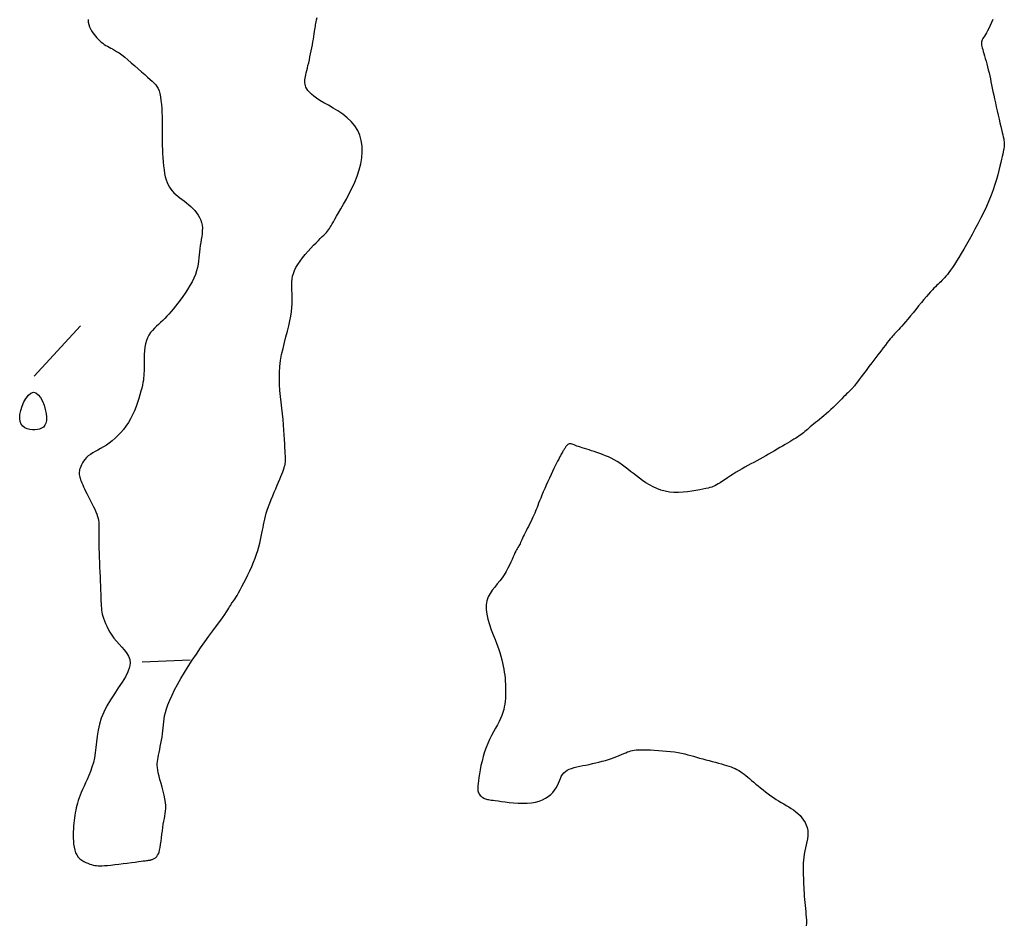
# Model space of a CAD drawing. Header units: millimetres. Extents: x 32690613 to 32693367, y 5343692 to 5344708.
# Tile 318 of 656: x 32692817 to 32692837, y 5343738 to 5343756. Entities that reach past the tile are written whole.
import ezdxf

# ---------------------------------------------------------------- set-up
doc = ezdxf.new("R2010")
doc.units = ezdxf.units.MM
doc.header["$LTSCALE"] = 20
doc.layers.add('02-DGM_HL_493.50', color=112, linetype='Continuous')

msp = doc.modelspace()

# ---------------------------------------------------------------- linework, layer by layer
at = {"layer": '02-DGM_HL_493.50', "elevation": 493.5, "flags": 128}
for points in [[(32692818.288, 5343756.439), (32692818.293, 5343756.384), (32692818.303, 5343756.333), (32692818.318, 5343756.286), (32692818.337, 5343756.243), (32692818.36, 5343756.203), (32692818.384, 5343756.165), (32692818.411, 5343756.128), (32692818.439, 5343756.094), (32692818.468, 5343756.061), (32692818.498, 5343756.029), (32692818.529, 5343755.999), (32692818.56, 5343755.972), (32692818.592, 5343755.946), (32692818.624, 5343755.923), (32692818.656, 5343755.902), (32692818.688, 5343755.883), (32692818.721, 5343755.866), (32692818.756, 5343755.848), (32692818.793, 5343755.829), (32692818.833, 5343755.806), (32692818.878, 5343755.779), (32692818.928, 5343755.746), (32692818.984, 5343755.706), (32692819.046, 5343755.657), (32692819.113, 5343755.602), (32692819.183, 5343755.542), (32692819.255, 5343755.479), (32692819.327, 5343755.416), (32692819.396, 5343755.354), (32692819.461, 5343755.297), (32692819.52, 5343755.245), (32692819.572, 5343755.2), (32692819.616, 5343755.16), (32692819.654, 5343755.124), (32692819.687, 5343755.088), (32692819.714, 5343755.051), (32692819.737, 5343755.01), (32692819.756, 5343754.962), (32692819.771, 5343754.905), (32692819.785, 5343754.838), (32692819.795, 5343754.762), (32692819.804, 5343754.681), (32692819.811, 5343754.596), (32692819.816, 5343754.511), (32692819.82, 5343754.429), (32692819.822, 5343754.352), (32692819.824, 5343754.283), (32692819.824, 5343754.224), (32692819.824, 5343754.173), (32692819.824, 5343754.128), (32692819.823, 5343754.085), (32692819.823, 5343754.043), (32692819.822, 5343753.998), (32692819.822, 5343753.948), (32692819.823, 5343753.89), (32692819.824, 5343753.823), (32692819.827, 5343753.747), (32692819.83, 5343753.666), (32692819.835, 5343753.581), (32692819.841, 5343753.495), (32692819.85, 5343753.41), (32692819.86, 5343753.329), (32692819.872, 5343753.253), (32692819.886, 5343753.184), (32692819.903, 5343753.123), (32692819.923, 5343753.067), (32692819.945, 5343753.017), (32692819.97, 5343752.972), (32692819.998, 5343752.93), (32692820.03, 5343752.891), (32692820.065, 5343752.854), (32692820.104, 5343752.819), (32692820.145, 5343752.784), (32692820.189, 5343752.75), (32692820.234, 5343752.715), (32692820.28, 5343752.68), (32692820.326, 5343752.644), (32692820.371, 5343752.607), (32692820.416, 5343752.568), (32692820.458, 5343752.527), (32692820.497, 5343752.484), (32692820.534, 5343752.438), (32692820.566, 5343752.391), (32692820.595, 5343752.342), (32692820.618, 5343752.29), (32692820.636, 5343752.237), (32692820.647, 5343752.182), (32692820.653, 5343752.125), (32692820.652, 5343752.067), (32692820.648, 5343752.007), (32692820.64, 5343751.946), (32692820.63, 5343751.885), (32692820.619, 5343751.822), (32692820.609, 5343751.76), (32692820.6, 5343751.697), (32692820.593, 5343751.634), (32692820.587, 5343751.571), (32692820.582, 5343751.507), (32692820.575, 5343751.442), (32692820.566, 5343751.376), (32692820.552, 5343751.308), (32692820.534, 5343751.238), (32692820.509, 5343751.165), (32692820.477, 5343751.09), (32692820.439, 5343751.012), (32692820.395, 5343750.934), (32692820.348, 5343750.856), (32692820.297, 5343750.78), (32692820.246, 5343750.705), (32692820.194, 5343750.634), (32692820.143, 5343750.567), (32692820.095, 5343750.505), (32692820.049, 5343750.448), (32692820.004, 5343750.395), (32692819.96, 5343750.345), (32692819.917, 5343750.299), (32692819.875, 5343750.255), (32692819.832, 5343750.213), (32692819.79, 5343750.172), (32692819.746, 5343750.132), (32692819.703, 5343750.091), (32692819.661, 5343750.05), (32692819.62, 5343750.006), (32692819.583, 5343749.96), (32692819.548, 5343749.91), (32692819.519, 5343749.855), (32692819.495, 5343749.795), (32692819.476, 5343749.729), (32692819.463, 5343749.658), (32692819.454, 5343749.583), (32692819.449, 5343749.508), (32692819.447, 5343749.433), (32692819.446, 5343749.36), (32692819.447, 5343749.291), (32692819.447, 5343749.227), (32692819.447, 5343749.17), (32692819.445, 5343749.118), (32692819.443, 5343749.07), (32692819.438, 5343749.024), (32692819.432, 5343748.976), (32692819.423, 5343748.927), (32692819.412, 5343748.874), (32692819.398, 5343748.814), (32692819.381, 5343748.747), (32692819.361, 5343748.674), (32692819.337, 5343748.596), (32692819.311, 5343748.514), (32692819.28, 5343748.43), (32692819.246, 5343748.345), (32692819.208, 5343748.261), (32692819.166, 5343748.18), (32692819.121, 5343748.102), (32692819.071, 5343748.028), (32692819.019, 5343747.958), (32692818.964, 5343747.892), (32692818.907, 5343747.831), (32692818.848, 5343747.774), (32692818.788, 5343747.723), (32692818.727, 5343747.676), (32692818.667, 5343747.634), (32692818.606, 5343747.597), (32692818.547, 5343747.563), (32692818.49, 5343747.531), (32692818.435, 5343747.501), (32692818.384, 5343747.471), (32692818.336, 5343747.441), (32692818.293, 5343747.409), (32692818.255, 5343747.375), (32692818.222, 5343747.339), (32692818.194, 5343747.303), (32692818.171, 5343747.266), (32692818.151, 5343747.229), (32692818.135, 5343747.193), (32692818.123, 5343747.159), (32692818.113, 5343747.128), (32692818.107, 5343747.099), (32692818.104, 5343747.073), (32692818.103, 5343747.048), (32692818.104, 5343747.024), (32692818.108, 5343746.999), (32692818.114, 5343746.974), (32692818.123, 5343746.947), (32692818.134, 5343746.918), (32692818.146, 5343746.886), (32692818.161, 5343746.85), (32692818.177, 5343746.812), (32692818.196, 5343746.77), (32692818.216, 5343746.726), (32692818.238, 5343746.679), (32692818.262, 5343746.63), (32692818.288, 5343746.579), (32692818.315, 5343746.525), (32692818.343, 5343746.47), (32692818.372, 5343746.415), (32692818.4, 5343746.36), (32692818.426, 5343746.306), (32692818.449, 5343746.254), (32692818.47, 5343746.205), (32692818.486, 5343746.16), (32692818.498, 5343746.119), (32692818.506, 5343746.08), (32692818.511, 5343746.043), (32692818.512, 5343746.005), (32692818.512, 5343745.964), (32692818.511, 5343745.919), (32692818.51, 5343745.869), (32692818.508, 5343745.811), (32692818.508, 5343745.743), (32692818.509, 5343745.668), (32692818.511, 5343745.586), (32692818.513, 5343745.498), (32692818.516, 5343745.405), (32692818.52, 5343745.309), (32692818.524, 5343745.21), (32692818.527, 5343745.111), (32692818.531, 5343745.011), (32692818.535, 5343744.912), (32692818.539, 5343744.816), (32692818.543, 5343744.724), (32692818.546, 5343744.636), (32692818.549, 5343744.553), (32692818.552, 5343744.478), (32692818.555, 5343744.411), (32692818.557, 5343744.353), (32692818.56, 5343744.303), (32692818.563, 5343744.258), (32692818.567, 5343744.216), (32692818.573, 5343744.177), (32692818.582, 5343744.138), (32692818.593, 5343744.096), (32692818.607, 5343744.051), (32692818.625, 5343744.001), (32692818.647, 5343743.946), (32692818.673, 5343743.887), (32692818.704, 5343743.826), (32692818.739, 5343743.763), (32692818.779, 5343743.7), (32692818.824, 5343743.637), (32692818.873, 5343743.575), (32692818.928, 5343743.516), (32692818.984, 5343743.457), (32692819.038, 5343743.398), (32692819.086, 5343743.337), (32692819.125, 5343743.271), (32692819.15, 5343743.201), (32692819.159, 5343743.124), (32692819.147, 5343743.038), (32692819.112, 5343742.943), (32692819.059, 5343742.84), (32692818.991, 5343742.729), (32692818.913, 5343742.612), (32692818.832, 5343742.491), (32692818.751, 5343742.366), (32692818.676, 5343742.239), (32692818.611, 5343742.112), (32692818.561, 5343741.985), (32692818.524, 5343741.859), (32692818.497, 5343741.735), (32692818.477, 5343741.614), (32692818.462, 5343741.496), (32692818.449, 5343741.381), (32692818.436, 5343741.271), (32692818.419, 5343741.166), (32692818.397, 5343741.066), (32692818.369, 5343740.972), (32692818.339, 5343740.883), (32692818.306, 5343740.799), (32692818.271, 5343740.72), (32692818.237, 5343740.646), (32692818.204, 5343740.576), (32692818.173, 5343740.51), (32692818.146, 5343740.448), (32692818.123, 5343740.39), (32692818.102, 5343740.335), (32692818.084, 5343740.281), (32692818.069, 5343740.23), (32692818.055, 5343740.179), (32692818.043, 5343740.129), (32692818.032, 5343740.079), (32692818.023, 5343740.028), (32692818.014, 5343739.975), (32692818.006, 5343739.922), (32692817.999, 5343739.868), (32692817.993, 5343739.812), (32692817.988, 5343739.754), (32692817.984, 5343739.694), (32692817.981, 5343739.633), (32692817.98, 5343739.569), (32692817.981, 5343739.505), (32692817.983, 5343739.44), (32692817.989, 5343739.377), (32692817.999, 5343739.315), (32692818.013, 5343739.257), (32692818.031, 5343739.203), (32692818.056, 5343739.155), (32692818.086, 5343739.113), (32692818.12, 5343739.077), (32692818.159, 5343739.047), (32692818.199, 5343739.021), (32692818.241, 5343739), (32692818.283, 5343738.983), (32692818.323, 5343738.968), (32692818.361, 5343738.957), (32692818.396, 5343738.947), (32692818.428, 5343738.94), (32692818.461, 5343738.935), (32692818.496, 5343738.931), (32692818.534, 5343738.93), (32692818.578, 5343738.932), (32692818.629, 5343738.935), (32692818.69, 5343738.94), (32692818.761, 5343738.947), (32692818.841, 5343738.957), (32692818.926, 5343738.967), (32692819.013, 5343738.978), (32692819.1, 5343738.989), (32692819.184, 5343739), (32692819.261, 5343739.01), (32692819.329, 5343739.019), (32692819.385, 5343739.026), (32692819.431, 5343739.032), (32692819.467, 5343739.036), (32692819.496, 5343739.04), (32692819.518, 5343739.043), (32692819.535, 5343739.045), (32692819.549, 5343739.047), (32692819.561, 5343739.049), (32692819.572, 5343739.051), (32692819.583, 5343739.054), (32692819.594, 5343739.056), (32692819.605, 5343739.06), (32692819.617, 5343739.064), (32692819.629, 5343739.068), (32692819.641, 5343739.074), (32692819.654, 5343739.08), (32692819.668, 5343739.088), (32692819.683, 5343739.097), (32692819.698, 5343739.11), (32692819.713, 5343739.127), (32692819.728, 5343739.149), (32692819.742, 5343739.177), (32692819.756, 5343739.213), (32692819.768, 5343739.258), (32692819.78, 5343739.312), (32692819.79, 5343739.373), (32692819.799, 5343739.44), (32692819.808, 5343739.511), (32692819.817, 5343739.584), (32692819.825, 5343739.656), (32692819.835, 5343739.726), (32692819.845, 5343739.791), (32692819.855, 5343739.852), (32692819.866, 5343739.907), (32692819.877, 5343739.96), (32692819.885, 5343740.012), (32692819.892, 5343740.064), (32692819.895, 5343740.119), (32692819.894, 5343740.179), (32692819.888, 5343740.243), (32692819.876, 5343740.315), (32692819.86, 5343740.393), (32692819.84, 5343740.474), (32692819.819, 5343740.556), (32692819.797, 5343740.637), (32692819.776, 5343740.715), (32692819.757, 5343740.789), (32692819.741, 5343740.855), (32692819.73, 5343740.913), (32692819.723, 5343740.963), (32692819.719, 5343741.008), (32692819.72, 5343741.05), (32692819.723, 5343741.09), (32692819.729, 5343741.131), (32692819.737, 5343741.174), (32692819.747, 5343741.222), (32692819.758, 5343741.275), (32692819.77, 5343741.334), (32692819.782, 5343741.396), (32692819.795, 5343741.462), (32692819.807, 5343741.528), (32692819.818, 5343741.595), (32692819.828, 5343741.662), (32692819.836, 5343741.726), (32692819.842, 5343741.787), (32692819.847, 5343741.847), (32692819.853, 5343741.907), (32692819.861, 5343741.969), (32692819.872, 5343742.034), (32692819.888, 5343742.103), (32692819.91, 5343742.179), (32692819.94, 5343742.264), (32692819.978, 5343742.357), (32692820.025, 5343742.459), (32692820.079, 5343742.569), (32692820.141, 5343742.684), (32692820.209, 5343742.805), (32692820.282, 5343742.929), (32692820.36, 5343743.056), (32692820.443, 5343743.184), (32692820.529, 5343743.312), (32692820.617, 5343743.439), (32692820.705, 5343743.562), (32692820.79, 5343743.68), (32692820.871, 5343743.791), (32692820.947, 5343743.893), (32692821.014, 5343743.984), (32692821.072, 5343744.063), (32692821.118, 5343744.129), (32692821.154, 5343744.182), (32692821.182, 5343744.225), (32692821.202, 5343744.259), (32692821.218, 5343744.286), (32692821.229, 5343744.307), (32692821.239, 5343744.325), (32692821.248, 5343744.341), (32692821.259, 5343744.358), (32692821.271, 5343744.375), (32692821.285, 5343744.395), (32692821.302, 5343744.419), (32692821.322, 5343744.448), (32692821.344, 5343744.483), (32692821.371, 5343744.525), (32692821.401, 5343744.577), (32692821.436, 5343744.637), (32692821.473, 5343744.707), (32692821.513, 5343744.782), (32692821.555, 5343744.864), (32692821.596, 5343744.949), (32692821.637, 5343745.036), (32692821.676, 5343745.123), (32692821.712, 5343745.21), (32692821.744, 5343745.295), (32692821.773, 5343745.377), (32692821.798, 5343745.456), (32692821.82, 5343745.532), (32692821.84, 5343745.606), (32692821.857, 5343745.677), (32692821.872, 5343745.744), (32692821.885, 5343745.809), (32692821.897, 5343745.871), (32692821.908, 5343745.93), (32692821.919, 5343745.988), (32692821.93, 5343746.046), (32692821.943, 5343746.104), (32692821.957, 5343746.164), (32692821.975, 5343746.226), (32692821.995, 5343746.291), (32692822.019, 5343746.361), (32692822.047, 5343746.434), (32692822.076, 5343746.508), (32692822.108, 5343746.584), (32692822.139, 5343746.658), (32692822.171, 5343746.731), (32692822.201, 5343746.802), (32692822.23, 5343746.868), (32692822.256, 5343746.929), (32692822.279, 5343746.985), (32692822.3, 5343747.036), (32692822.317, 5343747.082), (32692822.333, 5343747.124), (32692822.346, 5343747.163), (32692822.356, 5343747.197), (32692822.364, 5343747.227), (32692822.369, 5343747.255), (32692822.373, 5343747.281), (32692822.374, 5343747.308), (32692822.374, 5343747.336), (32692822.373, 5343747.369), (32692822.371, 5343747.409), (32692822.368, 5343747.456), (32692822.365, 5343747.512), (32692822.361, 5343747.58), (32692822.357, 5343747.659), (32692822.352, 5343747.747), (32692822.346, 5343747.843), (32692822.34, 5343747.945), (32692822.332, 5343748.054), (32692822.322, 5343748.166), (32692822.311, 5343748.282), (32692822.298, 5343748.399), (32692822.284, 5343748.519), (32692822.27, 5343748.64), (32692822.259, 5343748.762), (32692822.25, 5343748.885), (32692822.246, 5343749.009), (32692822.247, 5343749.134), (32692822.256, 5343749.259), (32692822.272, 5343749.385), (32692822.294, 5343749.51), (32692822.322, 5343749.634), (32692822.352, 5343749.755), (32692822.383, 5343749.874), (32692822.413, 5343749.988), (32692822.441, 5343750.098), (32692822.465, 5343750.202), (32692822.483, 5343750.299), (32692822.496, 5343750.391), (32692822.505, 5343750.477), (32692822.509, 5343750.558), (32692822.511, 5343750.634), (32692822.511, 5343750.705), (32692822.509, 5343750.773), (32692822.507, 5343750.837), (32692822.505, 5343750.898), (32692822.504, 5343750.957), (32692822.505, 5343751.014), (32692822.51, 5343751.071), (32692822.52, 5343751.128), (32692822.536, 5343751.185), (32692822.558, 5343751.245), (32692822.589, 5343751.307), (32692822.628, 5343751.373), (32692822.675, 5343751.44), (32692822.727, 5343751.509), (32692822.783, 5343751.577), (32692822.841, 5343751.644), (32692822.898, 5343751.707), (32692822.954, 5343751.767), (32692823.006, 5343751.82), (32692823.053, 5343751.868), (32692823.094, 5343751.909), (32692823.131, 5343751.946), (32692823.164, 5343751.978), (32692823.193, 5343752.007), (32692823.219, 5343752.035), (32692823.242, 5343752.06), (32692823.262, 5343752.086), (32692823.282, 5343752.112), (32692823.3, 5343752.141), (32692823.32, 5343752.173), (32692823.341, 5343752.21), (32692823.366, 5343752.254), (32692823.395, 5343752.306), (32692823.429, 5343752.367), (32692823.471, 5343752.439), (32692823.52, 5343752.523), (32692823.576, 5343752.618), (32692823.634, 5343752.723), (32692823.694, 5343752.835), (32692823.753, 5343752.953), (32692823.808, 5343753.075), (32692823.858, 5343753.2), (32692823.9, 5343753.327), (32692823.931, 5343753.453), (32692823.952, 5343753.578), (32692823.96, 5343753.7), (32692823.957, 5343753.819), (32692823.941, 5343753.933), (32692823.911, 5343754.043), (32692823.867, 5343754.145), (32692823.808, 5343754.241), (32692823.735, 5343754.328), (32692823.65, 5343754.407), (32692823.557, 5343754.48), (32692823.459, 5343754.546), (32692823.359, 5343754.607), (32692823.262, 5343754.663), (32692823.17, 5343754.714), (32692823.087, 5343754.763), (32692823.017, 5343754.809), (32692822.957, 5343754.852), (32692822.909, 5343754.893), (32692822.869, 5343754.932), (32692822.838, 5343754.968), (32692822.815, 5343755.003), (32692822.797, 5343755.036), (32692822.785, 5343755.068), (32692822.777, 5343755.098), (32692822.772, 5343755.128), (32692822.771, 5343755.158), (32692822.773, 5343755.188), (32692822.777, 5343755.221), (32692822.784, 5343755.256), (32692822.793, 5343755.294), (32692822.803, 5343755.335), (32692822.814, 5343755.382), (32692822.827, 5343755.433), (32692822.839, 5343755.487), (32692822.853, 5343755.544), (32692822.867, 5343755.603), (32692822.88, 5343755.665), (32692822.894, 5343755.727), (32692822.907, 5343755.79), (32692822.919, 5343755.853), (32692822.931, 5343755.915), (32692822.942, 5343755.975), (32692822.952, 5343756.034), (32692822.961, 5343756.089), (32692822.969, 5343756.14), (32692822.976, 5343756.187), (32692822.982, 5343756.228), (32692822.987, 5343756.264), (32692822.991, 5343756.296), (32692822.996, 5343756.326), (32692823.001, 5343756.358), (32692823.007, 5343756.392), (32692823.015, 5343756.432), (32692823.026, 5343756.479)], [(32692837.008, 5343756.441), (32692836.981, 5343756.374), (32692836.953, 5343756.311), (32692836.926, 5343756.254), (32692836.901, 5343756.205), (32692836.877, 5343756.162), (32692836.856, 5343756.126), (32692836.836, 5343756.094), (32692836.819, 5343756.067), (32692836.805, 5343756.042), (32692836.793, 5343756.02), (32692836.784, 5343755.998), (32692836.779, 5343755.977), (32692836.777, 5343755.956), (32692836.777, 5343755.933), (32692836.78, 5343755.908), (32692836.785, 5343755.881), (32692836.793, 5343755.85), (32692836.803, 5343755.816), (32692836.814, 5343755.777), (32692836.827, 5343755.734), (32692836.841, 5343755.685), (32692836.855, 5343755.633), (32692836.871, 5343755.578), (32692836.887, 5343755.52), (32692836.902, 5343755.46), (32692836.918, 5343755.399), (32692836.933, 5343755.337), (32692836.947, 5343755.275), (32692836.96, 5343755.212), (32692836.973, 5343755.149), (32692836.986, 5343755.083), (32692837, 5343755.016), (32692837.014, 5343754.945), (32692837.029, 5343754.872), (32692837.045, 5343754.795), (32692837.063, 5343754.714), (32692837.081, 5343754.63), (32692837.101, 5343754.545), (32692837.121, 5343754.461), (32692837.14, 5343754.379), (32692837.159, 5343754.3), (32692837.176, 5343754.227), (32692837.192, 5343754.161), (32692837.206, 5343754.103), (32692837.218, 5343754.053), (32692837.228, 5343754.009), (32692837.236, 5343753.971), (32692837.242, 5343753.937), (32692837.246, 5343753.907), (32692837.248, 5343753.879), (32692837.249, 5343753.852), (32692837.247, 5343753.826), (32692837.244, 5343753.798), (32692837.24, 5343753.769), (32692837.233, 5343753.736), (32692837.225, 5343753.698), (32692837.215, 5343753.655), (32692837.203, 5343753.604), (32692837.19, 5343753.546), (32692837.175, 5343753.478), (32692837.158, 5343753.402), (32692837.137, 5343753.317), (32692837.114, 5343753.226), (32692837.087, 5343753.128), (32692837.055, 5343753.025), (32692837.019, 5343752.916), (32692836.977, 5343752.804), (32692836.93, 5343752.688), (32692836.878, 5343752.57), (32692836.822, 5343752.451), (32692836.763, 5343752.332), (32692836.703, 5343752.214), (32692836.642, 5343752.099), (32692836.581, 5343751.988), (32692836.521, 5343751.881), (32692836.464, 5343751.78), (32692836.409, 5343751.685), (32692836.357, 5343751.597), (32692836.307, 5343751.514), (32692836.26, 5343751.439), (32692836.216, 5343751.37), (32692836.175, 5343751.308), (32692836.137, 5343751.253), (32692836.102, 5343751.205), (32692836.07, 5343751.163), (32692836.04, 5343751.127), (32692836.011, 5343751.094), (32692835.984, 5343751.065), (32692835.958, 5343751.039), (32692835.932, 5343751.014), (32692835.906, 5343750.99), (32692835.88, 5343750.965), (32692835.853, 5343750.939), (32692835.824, 5343750.91), (32692835.793, 5343750.879), (32692835.76, 5343750.844), (32692835.723, 5343750.804), (32692835.682, 5343750.758), (32692835.636, 5343750.705), (32692835.586, 5343750.646), (32692835.532, 5343750.581), (32692835.476, 5343750.512), (32692835.419, 5343750.442), (32692835.362, 5343750.372), (32692835.307, 5343750.305), (32692835.255, 5343750.242), (32692835.207, 5343750.185), (32692835.165, 5343750.136), (32692835.128, 5343750.094), (32692835.095, 5343750.059), (32692835.066, 5343750.028), (32692835.04, 5343750.001), (32692835.017, 5343749.977), (32692834.995, 5343749.955), (32692834.975, 5343749.933), (32692834.955, 5343749.911), (32692834.935, 5343749.888), (32692834.913, 5343749.861), (32692834.888, 5343749.83), (32692834.86, 5343749.795), (32692834.827, 5343749.753), (32692834.789, 5343749.703), (32692834.744, 5343749.644), (32692834.691, 5343749.576), (32692834.634, 5343749.501), (32692834.572, 5343749.421), (32692834.509, 5343749.339), (32692834.447, 5343749.258), (32692834.387, 5343749.179), (32692834.332, 5343749.107), (32692834.283, 5343749.043), (32692834.243, 5343748.989), (32692834.21, 5343748.945), (32692834.183, 5343748.909), (32692834.162, 5343748.881), (32692834.145, 5343748.858), (32692834.13, 5343748.839), (32692834.118, 5343748.824), (32692834.106, 5343748.811), (32692834.094, 5343748.798), (32692834.08, 5343748.785), (32692834.065, 5343748.771), (32692834.049, 5343748.755), (32692834.03, 5343748.737), (32692834.008, 5343748.717), (32692833.982, 5343748.692), (32692833.953, 5343748.663), (32692833.92, 5343748.629), (32692833.883, 5343748.591), (32692833.843, 5343748.55), (32692833.801, 5343748.506), (32692833.756, 5343748.46), (32692833.709, 5343748.415), (32692833.662, 5343748.369), (32692833.613, 5343748.324), (32692833.565, 5343748.282), (32692833.517, 5343748.241), (32692833.47, 5343748.203), (32692833.424, 5343748.166), (32692833.38, 5343748.132), (32692833.339, 5343748.099), (32692833.299, 5343748.068), (32692833.263, 5343748.038), (32692833.231, 5343748.011), (32692833.201, 5343747.985), (32692833.173, 5343747.96), (32692833.146, 5343747.936), (32692833.12, 5343747.913), (32692833.094, 5343747.89), (32692833.067, 5343747.868), (32692833.037, 5343747.846), (32692833.006, 5343747.824), (32692832.971, 5343747.801), (32692832.934, 5343747.778), (32692832.895, 5343747.755), (32692832.853, 5343747.73), (32692832.808, 5343747.704), (32692832.761, 5343747.676), (32692832.711, 5343747.647), (32692832.659, 5343747.615), (32692832.605, 5343747.583), (32692832.549, 5343747.549), (32692832.491, 5343747.514), (32692832.432, 5343747.479), (32692832.372, 5343747.443), (32692832.311, 5343747.409), (32692832.25, 5343747.374), (32692832.188, 5343747.341), (32692832.127, 5343747.309), (32692832.066, 5343747.277), (32692832.004, 5343747.245), (32692831.943, 5343747.212), (32692831.882, 5343747.179), (32692831.821, 5343747.145), (32692831.76, 5343747.109), (32692831.699, 5343747.072), (32692831.638, 5343747.033), (32692831.579, 5343746.995), (32692831.523, 5343746.957), (32692831.469, 5343746.921), (32692831.418, 5343746.887), (32692831.371, 5343746.856), (32692831.33, 5343746.83), (32692831.293, 5343746.809), (32692831.259, 5343746.791), (32692831.227, 5343746.777), (32692831.194, 5343746.765), (32692831.158, 5343746.755), (32692831.117, 5343746.745), (32692831.069, 5343746.734), (32692831.012, 5343746.722), (32692830.945, 5343746.709), (32692830.868, 5343746.694), (32692830.784, 5343746.68), (32692830.695, 5343746.667), (32692830.602, 5343746.658), (32692830.507, 5343746.653), (32692830.412, 5343746.654), (32692830.319, 5343746.663), (32692830.229, 5343746.679), (32692830.143, 5343746.704), (32692830.06, 5343746.734), (32692829.981, 5343746.77), (32692829.905, 5343746.811), (32692829.833, 5343746.855), (32692829.764, 5343746.901), (32692829.698, 5343746.948), (32692829.635, 5343746.996), (32692829.574, 5343747.043), (32692829.516, 5343747.09), (32692829.459, 5343747.135), (32692829.403, 5343747.179), (32692829.347, 5343747.221), (32692829.291, 5343747.26), (32692829.234, 5343747.297), (32692829.175, 5343747.331), (32692829.116, 5343747.362), (32692829.056, 5343747.39), (32692828.996, 5343747.415), (32692828.936, 5343747.439), (32692828.877, 5343747.461), (32692828.819, 5343747.481), (32692828.763, 5343747.5), (32692828.708, 5343747.517), (32692828.656, 5343747.534), (32692828.607, 5343747.55), (32692828.56, 5343747.564), (32692828.516, 5343747.578), (32692828.475, 5343747.591), (32692828.438, 5343747.603), (32692828.404, 5343747.615), (32692828.374, 5343747.626), (32692828.348, 5343747.636), (32692828.325, 5343747.645), (32692828.304, 5343747.652), (32692828.286, 5343747.657), (32692828.27, 5343747.661), (32692828.256, 5343747.662), (32692828.242, 5343747.66), (32692828.23, 5343747.656), (32692828.218, 5343747.648), (32692828.207, 5343747.639), (32692828.196, 5343747.629), (32692828.186, 5343747.617), (32692828.177, 5343747.604), (32692828.168, 5343747.591), (32692828.159, 5343747.578), (32692828.151, 5343747.565), (32692828.143, 5343747.552), (32692828.134, 5343747.539), (32692828.125, 5343747.524), (32692828.116, 5343747.508), (32692828.105, 5343747.49), (32692828.093, 5343747.469), (32692828.079, 5343747.444), (32692828.063, 5343747.415), (32692828.046, 5343747.382), (32692828.027, 5343747.345), (32692828.005, 5343747.304), (32692827.982, 5343747.257), (32692827.957, 5343747.206), (32692827.929, 5343747.15), (32692827.9, 5343747.089), (32692827.869, 5343747.023), (32692827.837, 5343746.953), (32692827.803, 5343746.881), (32692827.77, 5343746.808), (32692827.738, 5343746.736), (32692827.708, 5343746.665), (32692827.679, 5343746.599), (32692827.654, 5343746.538), (32692827.632, 5343746.482), (32692827.612, 5343746.433), (32692827.595, 5343746.387), (32692827.58, 5343746.345), (32692827.564, 5343746.305), (32692827.549, 5343746.266), (32692827.533, 5343746.226), (32692827.515, 5343746.185), (32692827.494, 5343746.141), (32692827.472, 5343746.095), (32692827.448, 5343746.048), (32692827.424, 5343746.001), (32692827.4, 5343745.953), (32692827.376, 5343745.907), (32692827.353, 5343745.862), (32692827.332, 5343745.819), (32692827.312, 5343745.779), (32692827.295, 5343745.742), (32692827.279, 5343745.707), (32692827.265, 5343745.676), (32692827.252, 5343745.646), (32692827.24, 5343745.619), (32692827.228, 5343745.595), (32692827.216, 5343745.573), (32692827.204, 5343745.552), (32692827.192, 5343745.533), (32692827.18, 5343745.513), (32692827.167, 5343745.491), (32692827.152, 5343745.467), (32692827.137, 5343745.439), (32692827.121, 5343745.406), (32692827.103, 5343745.367), (32692827.083, 5343745.321), (32692827.061, 5343745.268), (32692827.036, 5343745.211), (32692827.008, 5343745.149), (32692826.977, 5343745.085), (32692826.942, 5343745.019), (32692826.902, 5343744.953), (32692826.857, 5343744.888), (32692826.807, 5343744.825), (32692826.754, 5343744.762), (32692826.702, 5343744.698), (32692826.651, 5343744.633), (32692826.606, 5343744.564), (32692826.568, 5343744.492), (32692826.541, 5343744.413), (32692826.526, 5343744.327), (32692826.526, 5343744.234), (32692826.539, 5343744.134), (32692826.563, 5343744.03), (32692826.594, 5343743.923), (32692826.63, 5343743.816), (32692826.67, 5343743.711), (32692826.709, 5343743.61), (32692826.746, 5343743.514), (32692826.779, 5343743.425), (32692826.806, 5343743.343), (32692826.83, 5343743.266), (32692826.85, 5343743.195), (32692826.867, 5343743.127), (32692826.881, 5343743.062), (32692826.893, 5343742.998), (32692826.902, 5343742.936), (32692826.91, 5343742.874), (32692826.916, 5343742.812), (32692826.921, 5343742.75), (32692826.925, 5343742.688), (32692826.927, 5343742.627), (32692826.928, 5343742.567), (32692826.927, 5343742.507), (32692826.926, 5343742.449), (32692826.923, 5343742.391), (32692826.918, 5343742.334), (32692826.912, 5343742.277), (32692826.902, 5343742.22), (32692826.889, 5343742.162), (32692826.872, 5343742.103), (32692826.851, 5343742.042), (32692826.825, 5343741.98), (32692826.794, 5343741.915), (32692826.758, 5343741.847), (32692826.719, 5343741.777), (32692826.679, 5343741.704), (32692826.638, 5343741.627), (32692826.597, 5343741.547), (32692826.559, 5343741.464), (32692826.523, 5343741.376), (32692826.491, 5343741.286), (32692826.464, 5343741.193), (32692826.44, 5343741.099), (32692826.419, 5343741.007), (32692826.402, 5343740.919), (32692826.388, 5343740.836), (32692826.376, 5343740.759), (32692826.367, 5343740.691), (32692826.36, 5343740.633), (32692826.356, 5343740.585), (32692826.353, 5343740.544), (32692826.353, 5343740.511), (32692826.356, 5343740.483), (32692826.361, 5343740.459), (32692826.368, 5343740.439), (32692826.378, 5343740.421), (32692826.39, 5343740.403), (32692826.405, 5343740.387), (32692826.421, 5343740.371), (32692826.438, 5343740.357), (32692826.457, 5343740.344), (32692826.476, 5343740.333), (32692826.495, 5343740.323), (32692826.514, 5343740.315), (32692826.532, 5343740.309), (32692826.552, 5343740.304), (32692826.573, 5343740.3), (32692826.599, 5343740.296), (32692826.63, 5343740.292), (32692826.668, 5343740.288), (32692826.715, 5343740.282), (32692826.773, 5343740.275), (32692826.841, 5343740.265), (32692826.919, 5343740.255), (32692827.004, 5343740.244), (32692827.095, 5343740.235), (32692827.188, 5343740.229), (32692827.282, 5343740.225), (32692827.374, 5343740.227), (32692827.462, 5343740.235), (32692827.545, 5343740.25), (32692827.621, 5343740.271), (32692827.691, 5343740.298), (32692827.754, 5343740.33), (32692827.812, 5343740.367), (32692827.862, 5343740.407), (32692827.906, 5343740.45), (32692827.943, 5343740.496), (32692827.974, 5343740.544), (32692828, 5343740.592), (32692828.022, 5343740.641), (32692828.042, 5343740.688), (32692828.061, 5343740.734), (32692828.081, 5343740.777), (32692828.105, 5343740.817), (32692828.132, 5343740.852), (32692828.165, 5343740.881), (32692828.203, 5343740.907), (32692828.246, 5343740.928), (32692828.294, 5343740.946), (32692828.346, 5343740.962), (32692828.402, 5343740.976), (32692828.462, 5343740.99), (32692828.524, 5343741.003), (32692828.589, 5343741.016), (32692828.656, 5343741.03), (32692828.724, 5343741.045), (32692828.793, 5343741.061), (32692828.861, 5343741.077), (32692828.929, 5343741.094), (32692828.994, 5343741.113), (32692829.057, 5343741.132), (32692829.118, 5343741.152), (32692829.175, 5343741.173), (32692829.229, 5343741.194), (32692829.279, 5343741.215), (32692829.327, 5343741.235), (32692829.372, 5343741.254), (32692829.413, 5343741.271), (32692829.452, 5343741.286), (32692829.487, 5343741.299), (32692829.522, 5343741.309), (32692829.556, 5343741.317), (32692829.592, 5343741.324), (32692829.631, 5343741.328), (32692829.675, 5343741.33), (32692829.725, 5343741.332), (32692829.784, 5343741.332), (32692829.851, 5343741.33), (32692829.925, 5343741.328), (32692830.005, 5343741.324), (32692830.089, 5343741.319), (32692830.175, 5343741.313), (32692830.26, 5343741.305), (32692830.344, 5343741.296), (32692830.424, 5343741.286), (32692830.499, 5343741.274), (32692830.568, 5343741.26), (32692830.634, 5343741.246), (32692830.698, 5343741.23), (32692830.759, 5343741.214), (32692830.82, 5343741.197), (32692830.881, 5343741.179), (32692830.943, 5343741.161), (32692831.008, 5343741.143), (32692831.073, 5343741.125), (32692831.14, 5343741.107), (32692831.205, 5343741.089), (32692831.27, 5343741.072), (32692831.333, 5343741.054), (32692831.393, 5343741.038), (32692831.449, 5343741.022), (32692831.501, 5343741.006), (32692831.55, 5343740.991), (32692831.594, 5343740.976), (32692831.636, 5343740.96), (32692831.676, 5343740.943), (32692831.714, 5343740.925), (32692831.752, 5343740.905), (32692831.788, 5343740.882), (32692831.825, 5343740.858), (32692831.862, 5343740.83), (32692831.9, 5343740.8), (32692831.939, 5343740.768), (32692831.979, 5343740.735), (32692832.02, 5343740.699), (32692832.063, 5343740.662), (32692832.108, 5343740.623), (32692832.156, 5343740.583), (32692832.205, 5343740.542), (32692832.256, 5343740.5), (32692832.308, 5343740.459), (32692832.361, 5343740.419), (32692832.415, 5343740.38), (32692832.469, 5343740.342), (32692832.524, 5343740.306), (32692832.578, 5343740.273), (32692832.631, 5343740.242), (32692832.684, 5343740.212), (32692832.736, 5343740.182), (32692832.787, 5343740.151), (32692832.837, 5343740.12), (32692832.886, 5343740.087), (32692832.933, 5343740.051), (32692832.978, 5343740.012), (32692833.021, 5343739.97), (32692833.06, 5343739.925), (32692833.095, 5343739.878), (32692833.126, 5343739.828), (32692833.15, 5343739.775), (32692833.169, 5343739.721), (32692833.18, 5343739.665), (32692833.184, 5343739.607), (32692833.181, 5343739.548), (32692833.173, 5343739.487), (32692833.161, 5343739.426), (32692833.148, 5343739.364), (32692833.133, 5343739.301), (32692833.118, 5343739.238), (32692833.106, 5343739.175), (32692833.097, 5343739.112), (32692833.09, 5343739.05), (32692833.086, 5343738.987), (32692833.085, 5343738.924), (32692833.084, 5343738.862), (32692833.086, 5343738.799), (32692833.087, 5343738.737), (32692833.09, 5343738.674), (32692833.092, 5343738.612), (32692833.095, 5343738.549), (32692833.098, 5343738.487), (32692833.101, 5343738.425), (32692833.104, 5343738.362), (32692833.108, 5343738.3), (32692833.113, 5343738.237), (32692833.119, 5343738.175), (32692833.125, 5343738.113), (32692833.132, 5343738.051), (32692833.138, 5343737.989), (32692833.144, 5343737.928), (32692833.149, 5343737.867), (32692833.152, 5343737.807), (32692833.153, 5343737.748), (32692833.151, 5343737.69)], [(32692818.132, 5343750.099), (32692817.172, 5343749.061)], [(32692820.404, 5343743.183), (32692819.405, 5343743.144)]]:
    msp.add_lwpolyline(points, dxfattribs=at)
msp.add_lwpolyline([(32692817.157, 5343748.727), (32692817.209, 5343748.714), (32692817.257, 5343748.675), (32692817.302, 5343748.617), (32692817.342, 5343748.543), (32692817.376, 5343748.46), (32692817.402, 5343748.373), (32692817.42, 5343748.287), (32692817.428, 5343748.209), (32692817.425, 5343748.142), (32692817.413, 5343748.087), (32692817.392, 5343748.043), (32692817.363, 5343748.008), (32692817.327, 5343747.983), (32692817.285, 5343747.965), (32692817.238, 5343747.954), (32692817.188, 5343747.95), (32692817.135, 5343747.95), (32692817.081, 5343747.957), (32692817.029, 5343747.971), (32692816.981, 5343747.994), (32692816.939, 5343748.025), (32692816.906, 5343748.067), (32692816.883, 5343748.121), (32692816.873, 5343748.187), (32692816.877, 5343748.266), (32692816.895, 5343748.353), (32692816.923, 5343748.442), (32692816.96, 5343748.528), (32692817.004, 5343748.605), (32692817.053, 5343748.667), (32692817.105, 5343748.71)], close=True, dxfattribs=at)

doc.saveas('drawing.dxf')
